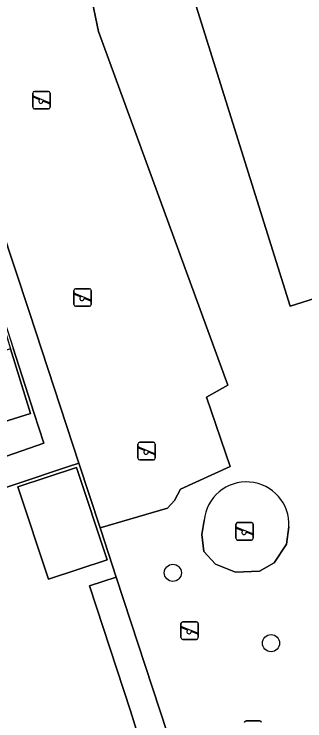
# Model space of a CAD drawing. Extents: x 159371 to 159986, y 382987 to 383597.
# Drawn here: x 159592.93 to 159609.51, y 383348.55 to 383388.85 of the extents above; entities that cross this region are included whole.
import ezdxf

# ---------------------------------------------------------------- set-up
doc = ezdxf.new("R2010")
doc.units = 0
for name, color, linetype in [('IMGEO_Boom', 7, 'Continuous'), ('IMGEO_Erf', 7, 'Continuous'), ('IMGEO_Groenvoorziening', 7, 'Continuous'), ('IMGEO_Pand', 7, 'Continuous'), ('IMGEO_Speelvoorziening', 7, 'Continuous'), ('IMGEO_Terreindeel_zand', 7, 'Continuous'), ('IMGEO_Voetpad_open', 7, 'Continuous')]:
    doc.layers.add(name, color=color, linetype=linetype)

msp = doc.modelspace()

# ---------------------------------------------------------------- linework, layer by layer
at = {"layer": 'IMGEO_Boom'}
for centre in [(159601.983, 383356.992), (159607.578, 383352.984)]:
    msp.add_circle(centre, 0.489, dxfattribs=at)
at = {"layer": 'IMGEO_Erf'}
for points in [[(159591.755, 383372.913), (159592.728, 383369.765), (159593.869, 383366.073), (159591.309, 383365.282), (159590.184, 383368.922), (159589.194, 383372.121)], [(159593.141, 383361.891), (159596.486, 383363.006), (159598.241, 383357.739), (159594.896, 383356.624)]]:
    msp.add_lwpolyline(points, close=True, dxfattribs=at)
for points in [[(159584.615, 383360.914), (159594.634, 383364.388), (159594.066, 383366.134), (159592.873, 383369.808)], [(159600.827, 383345.073), (159599.559, 383349.13), (159597.226, 383356.244), (159598.759, 383356.747), (159597.877, 383359.436), (159597.837, 383359.559), (159596.629, 383363.243), (159595.984, 383363.031), (159593.083, 383362.064), (159587.576, 383360.217)]]:
    msp.add_lwpolyline(points, dxfattribs=at)
at = {"layer": 'IMGEO_Groenvoorziening'}
for points in [[(159595.166, 383400.263), (159597.752, 383387.858), (159605.123, 383367.686), (159603.907, 383367.005), (159605.254, 383363.056), (159602.425, 383361.763), (159602.067, 383361.109), (159601.675, 383360.688), (159597.837, 383359.559), (159597.877, 383359.436), (159598.759, 383356.747), (159603.731, 383341.583)], [(159607.755, 383357.556), (159606.928, 383357.097), (159605.561, 383357.026), (159604.409, 383357.495), (159603.756, 383358.209), (159603.633, 383359.178), (159603.764, 383359.985)], [(159608.593, 383359.617), (159608.459, 383358.627), (159607.755, 383357.556)]]:
    msp.add_lwpolyline(points, dxfattribs=at)
for points in [[(159608.405, 383396.445), (159601.726, 383394.35), (159608.672, 383372.204), (159615.352, 383374.299)], [(159615.352, 383374.299), (159608.672, 383372.204), (159601.726, 383394.35), (159608.405, 383396.445)]]:
    msp.add_lwpolyline(points, close=True, dxfattribs=at)
msp.add_arc((159606.175, 383359.756), 2.422, 356.7078, 174.5764, dxfattribs=at)
at = {"layer": 'IMGEO_Pand'}
for points in [[(159592.728, 383369.765), (159590.184, 383368.922), (159591.309, 383365.282), (159593.869, 383366.073)], [(159593.141, 383361.891), (159594.896, 383356.624), (159598.241, 383357.739), (159596.486, 383363.006)]]:
    msp.add_lwpolyline(points, close=True, dxfattribs=at)
at = {"layer": 'IMGEO_Speelvoorziening'}
for p, q in [((159593.995, 383383.543), (159593.995, 383384.343)), ((159593.995, 383384.343), (159593.995, 383383.543)), ((159594.378, 383383.971), (159594.039, 383384.108)), ((159594.064, 383384.168), (159594.94, 383383.815)), ((159594.095, 383384.443), (159594.885, 383384.443)), ((159594.885, 383384.443), (159594.095, 383384.443)), ((159594.985, 383384.343), (159594.985, 383383.543)), ((159594.985, 383383.543), (159594.985, 383384.343)), ((159594.916, 383383.755), (159594.576, 383383.892)), ((159594.885, 383383.443), (159594.095, 383383.443)), ((159594.095, 383383.443), (159594.885, 383383.443)), ((159596.338, 383372.294), (159596.338, 383373.094)), ((159596.338, 383373.094), (159596.338, 383372.294)), ((159596.721, 383372.722), (159596.382, 383372.859)), ((159596.407, 383372.919), (159597.283, 383372.566)), ((159596.438, 383373.194), (159597.228, 383373.194)), ((159597.228, 383373.194), (159596.438, 383373.194)), ((159597.328, 383373.094), (159597.328, 383372.294)), ((159597.328, 383372.294), (159597.328, 383373.094)), ((159597.259, 383372.506), (159596.919, 383372.643)), ((159597.228, 383372.194), (159596.438, 383372.194)), ((159596.438, 383372.194), (159597.228, 383372.194)), ((159600.09, 383364.434), (159600.88, 383364.434)), ((159600.88, 383364.434), (159600.09, 383364.434)), ((159599.99, 383363.534), (159599.99, 383364.334)), ((159599.99, 383364.334), (159599.99, 383363.534)), ((159600.373, 383363.962), (159600.034, 383364.099)), ((159600.059, 383364.159), (159600.935, 383363.806)), ((159600.98, 383364.334), (159600.98, 383363.534)), ((159600.98, 383363.534), (159600.98, 383364.334)), ((159600.911, 383363.746), (159600.571, 383363.883)), ((159600.88, 383363.434), (159600.09, 383363.434)), ((159600.09, 383363.434), (159600.88, 383363.434)), ((159605.573, 383358.961), (159605.573, 383359.761)), ((159605.573, 383359.761), (159605.573, 383358.961)), ((159605.956, 383359.389), (159605.617, 383359.526)), ((159605.642, 383359.586), (159606.518, 383359.233)), ((159605.673, 383359.861), (159606.463, 383359.861)), ((159606.463, 383359.861), (159605.673, 383359.861)), ((159606.563, 383359.761), (159606.563, 383358.961)), ((159606.563, 383358.961), (159606.563, 383359.761)), ((159606.494, 383359.173), (159606.154, 383359.31)), ((159606.463, 383358.861), (159605.673, 383358.861)), ((159605.673, 383358.861), (159606.463, 383358.861)), ((159602.442, 383353.298), (159602.442, 383354.098)), ((159602.442, 383354.098), (159602.442, 383353.298)), ((159602.825, 383353.726), (159602.486, 383353.863)), ((159602.511, 383353.923), (159603.387, 383353.57)), ((159602.542, 383354.198), (159603.332, 383354.198)), ((159603.332, 383354.198), (159602.542, 383354.198)), ((159603.432, 383354.098), (159603.432, 383353.298)), ((159603.432, 383353.298), (159603.432, 383354.098)), ((159603.363, 383353.51), (159603.023, 383353.647)), ((159603.332, 383353.198), (159602.542, 383353.198)), ((159602.542, 383353.198), (159603.332, 383353.198)), ((159606.153, 383348.553), (159606.943, 383348.553)), ((159606.943, 383348.553), (159606.153, 383348.553))]:
    msp.add_line(p, q, dxfattribs=at)
for centre, radius, start, end in [((159594.095, 383384.343), 0.1, 90, 180), ((159594.095, 383384.343), 0.1, 90, 180), ((159594.052, 383384.138), 0.0327, 68.078, 248.078), ((159594.885, 383384.343), 0.1, 0, 90), ((159594.885, 383384.343), 0.1, 360, 90), ((159594.457, 383383.881), 0.12, 130.9928, 5.1632), ((159594.928, 383383.785), 0.0327, 248.078, 68.078), ((159594.095, 383383.543), 0.1, 180, 270), ((159594.095, 383383.543), 0.1, 180, 270), ((159594.885, 383383.543), 0.1, 270, 0), ((159594.885, 383383.543), 0.1, 270, 0), ((159596.438, 383373.094), 0.1, 90, 180), ((159596.438, 383373.094), 0.1, 90, 180), ((159596.395, 383372.889), 0.0327, 68.078, 248.078), ((159597.228, 383373.094), 0.1, 0, 90), ((159597.228, 383373.094), 0.1, 360, 90), ((159596.8, 383372.632), 0.12, 130.9928, 5.1632), ((159597.271, 383372.536), 0.0327, 248.078, 68.078), ((159596.438, 383372.294), 0.1, 180, 270), ((159596.438, 383372.294), 0.1, 180, 270), ((159597.228, 383372.294), 0.1, 270, 0), ((159597.228, 383372.294), 0.1, 270, 0), ((159600.09, 383364.334), 0.1, 90, 180), ((159600.09, 383364.334), 0.1, 90, 180), ((159600.88, 383364.334), 0.1, 0, 90), ((159600.88, 383364.334), 0.1, 360, 90), ((159600.047, 383364.129), 0.0327, 68.078, 248.078), ((159600.452, 383363.872), 0.12, 130.9928, 5.1632), ((159600.09, 383363.534), 0.1, 180, 270), ((159600.09, 383363.534), 0.1, 180, 270), ((159600.88, 383363.534), 0.1, 270, 0), ((159600.88, 383363.534), 0.1, 270, 0), ((159600.923, 383363.776), 0.0327, 248.078, 68.078), ((159605.673, 383359.761), 0.1, 90, 180), ((159605.673, 383359.761), 0.1, 90, 180), ((159605.63, 383359.556), 0.0327, 68.078, 248.078), ((159606.463, 383359.761), 0.1, 0, 90), ((159606.463, 383359.761), 0.1, 360, 90), ((159606.035, 383359.299), 0.12, 130.9928, 5.1632), ((159606.506, 383359.203), 0.0327, 248.078, 68.078), ((159605.673, 383358.961), 0.1, 180, 270), ((159605.673, 383358.961), 0.1, 180, 270), ((159606.463, 383358.961), 0.1, 270, 0), ((159606.463, 383358.961), 0.1, 270, 0), ((159602.542, 383354.098), 0.1, 90, 180), ((159602.542, 383354.098), 0.1, 90, 180), ((159602.499, 383353.893), 0.0327, 68.078, 248.078), ((159603.332, 383354.098), 0.1, 0, 90), ((159603.332, 383354.098), 0.1, 360, 90), ((159602.904, 383353.636), 0.12, 130.9928, 5.1632), ((159603.375, 383353.54), 0.0327, 248.078, 68.078), ((159602.542, 383353.298), 0.1, 180, 270), ((159602.542, 383353.298), 0.1, 180, 270), ((159603.332, 383353.298), 0.1, 270, 0), ((159603.332, 383353.298), 0.1, 270, 0), ((159606.153, 383348.453), 0.1, 90, 180), ((159606.153, 383348.453), 0.1, 90, 180), ((159606.943, 383348.453), 0.1, 0, 90), ((159606.943, 383348.453), 0.1, 360, 90)]:
    msp.add_arc(centre, radius, start, end, dxfattribs=at)
at = {"layer": 'IMGEO_Terreindeel_zand'}
for points in [[(159587.177, 383391.845), (159593.81, 383371.837), (159596.629, 383363.243), (159597.837, 383359.559), (159601.675, 383360.688), (159602.067, 383361.109), (159602.425, 383361.763), (159605.254, 383363.056), (159603.907, 383367.005), (159605.123, 383367.686), (159597.752, 383387.858), (159595.166, 383400.263)], [(159603.764, 383359.985), (159603.633, 383359.178), (159603.756, 383358.209), (159604.409, 383357.495), (159605.561, 383357.026), (159606.928, 383357.097), (159607.755, 383357.556), (159608.459, 383358.627), (159608.593, 383359.617)]]:
    msp.add_lwpolyline(points, dxfattribs=at)
msp.add_arc((159606.175, 383359.756), 2.422, 356.7078, 174.5764, dxfattribs=at)
at = {"layer": 'IMGEO_Voetpad_open'}
msp.add_lwpolyline([(159585.807, 383391.559), (159586.998, 383387.894), (159588.378, 383383.841), (159589.35, 383380.697), (159590.492, 383377.001), (159591.855, 383372.943), (159592.873, 383369.808), (159594.066, 383366.134), (159594.634, 383364.388), (159584.615, 383360.914), (159580.924, 383359.678), (159576.177, 383358.106), (159573.212, 383357.128), (159573.702, 383355.642), (159579.416, 383357.527), (159584.165, 383359.093), (159587.576, 383360.217), (159593.083, 383362.064), (159595.984, 383363.031), (159596.629, 383363.243), (159593.81, 383371.837), (159587.177, 383391.845)], dxfattribs=at)
msp.add_lwpolyline([(159598.759, 383356.747), (159597.226, 383356.244), (159599.559, 383349.13), (159600.827, 383345.073), (159606.192, 383328.827), (159607.877, 383323.724), (159609.052, 383324.122), (159609.272, 383324.197), (159609.246, 383324.312), (159609.38, 383324.358), (159603.731, 383341.583)], close=True, dxfattribs=at)

doc.saveas('drawing.dxf')
